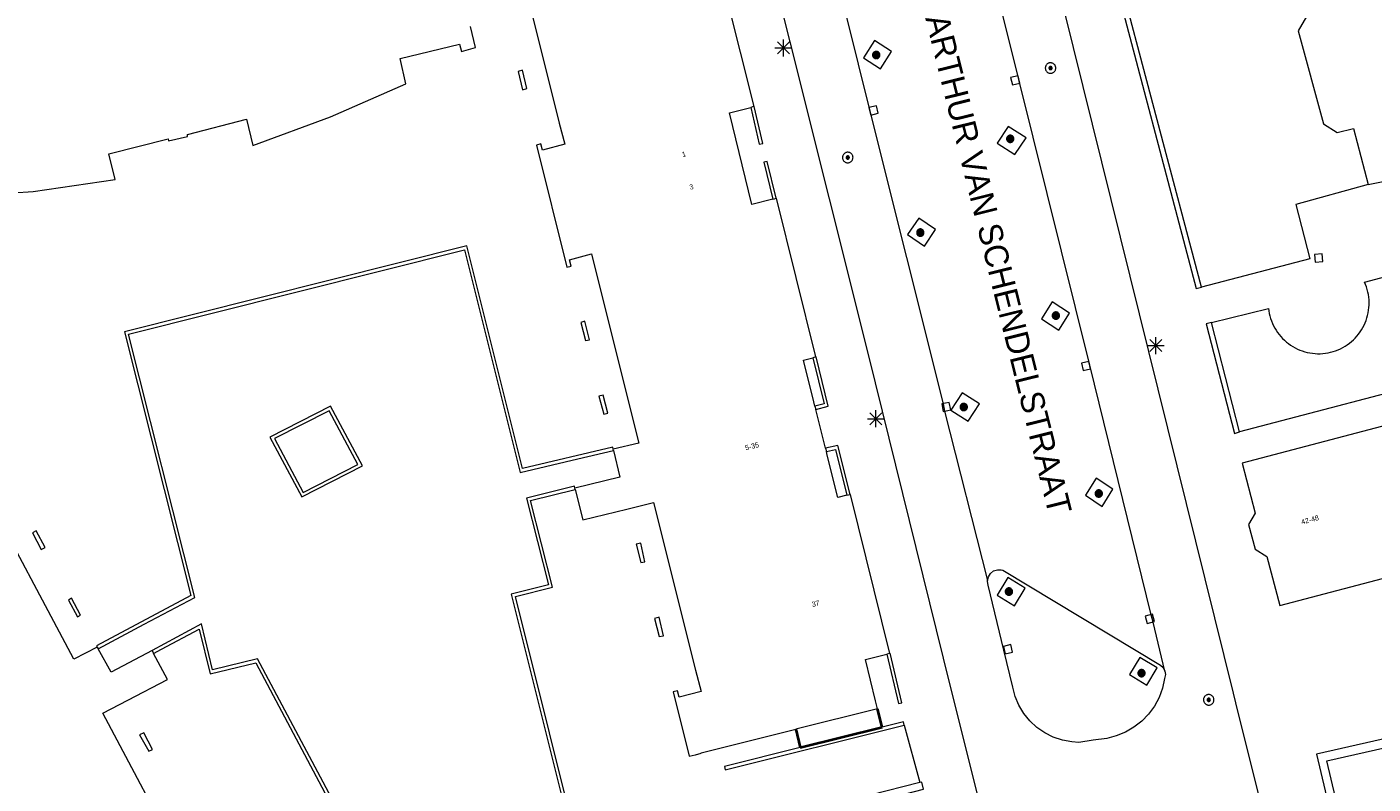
# Model space of a CAD drawing. Header units: metres. Extents: x 135779 to 137489, y 452643 to 455118.
# Tile 370 of 489: x 136590 to 136670, y 454876 to 454920. Entities that reach past the tile are written whole.
import ezdxf
from ezdxf.enums import TextEntityAlignment as Align

# ---------------------------------------------------------------- set-up
doc = ezdxf.new("R2010")
doc.units = ezdxf.units.M
for name, color, linetype, lineweight in [('KTop_GBI_Toegangstrap', 40, 'Continuous', 40), ('KTop_NAR_Huisnummer (t)', 7, 'Continuous', 13), ('KTop_NAR_Huisnummer tijdelijk (t)', 7, 'Continuous', 13), ('KTop_ORL_Weg_Straatnaam (t)', 7, 'Continuous', 13), ('KTop_PAL_Lichtmast', 40, 'Continuous', 13), ('KTop_PND_Grondvlaksituatie van BAG-pand [tachy]', 1, 'Continuous', 13), ('KTop_PUT_Inspectie- of rioolput', 15, 'Continuous', 13), ('KTop_PUT_Kolk', 15, 'Continuous', 13), ('KTop_SHD_Muur', 15, 'Continuous', 13), ('KTop_VGO_Boom', 92, 'Continuous', 13), ('KTop_WGD_Parkeervlak', 251, 'Continuous', 13), ('KTop_WGD_Rijbaan_Lokale weg', 251, 'Continuous', 13), ('KTop_WGD_Voetpad', 251, 'Continuous', 13)]:
    doc.layers.add(name, color=color, linetype=linetype, lineweight=lineweight)
doc.styles.add('Style-ROVU', font='ROVU.shx')
doc.styles.add('Style-ROVUCURSIEF', font='ROVUCURSIEF.shx')

# ---------------------------------------------------------------- blocks, each defined once
blk = doc.blocks.new('PAL_Lichtmast')
at = {"layer": 'KTop_PAL_Lichtmast'}
for p, q in [((-0.354, -0.354), (0.354, 0.354)), ((0.354, -0.354), (-0.354, 0.354)), ((0, -0.5), (0, 0.5)), ((-0.5, 0), (0.5, 0))]:
    blk.add_line(p, q, dxfattribs=at)
blk = doc.blocks.new('PUT_Kolk')
at = {"layer": 'KTop_PUT_Kolk', "flags": 128}
blk.add_lwpolyline([(0.225, -0.225), (0.225, 0.225), (-0.225, 0.225), (-0.225, -0.225), (0.225, -0.225)], dxfattribs=at)
blk = doc.blocks.new('PUT_Inspectie-_of_rioolput')
at = {"layer": 'KTop_PUT_Inspectie- of rioolput', "flags": 128}
for points in [[(0.31, 0), (0.308, 0.032), (0.303, 0.064), (0.294, 0.095), (0.283, 0.126), (0.268, 0.155), (0.25, 0.182), (0.23, 0.207), (0.207, 0.23), (0.182, 0.25), (0.154, 0.268), (0.126, 0.283), (0.095, 0.294), (0.064, 0.303), (0.032, 0.308), (0, 0.309), (-0.032, 0.308), (-0.064, 0.303), (-0.096, 0.294), (-0.126, 0.283), (-0.155, 0.268), (-0.182, 0.25), (-0.207, 0.23), (-0.23, 0.207), (-0.25, 0.182), (-0.268, 0.154), (-0.283, 0.126), (-0.294, 0.095), (-0.303, 0.064), (-0.308, 0.032), (-0.309, 0), (-0.308, -0.032), (-0.303, -0.064), (-0.294, -0.096), (-0.283, -0.126), (-0.268, -0.155), (-0.25, -0.182), (-0.23, -0.207), (-0.207, -0.23), (-0.182, -0.25), (-0.155, -0.268), (-0.126, -0.283), (-0.096, -0.294), (-0.064, -0.303), (-0.032, -0.308), (0, -0.309), (0.032, -0.308), (0.064, -0.303), (0.095, -0.294), (0.126, -0.283), (0.155, -0.268), (0.182, -0.25), (0.207, -0.23), (0.23, -0.207), (0.25, -0.182), (0.268, -0.155), (0.283, -0.126), (0.294, -0.096), (0.303, -0.064), (0.308, -0.032), (0.31, 0)], [(0.095, 0), (0.094, 0.009), (0.092, 0.019), (0.09, 0.029), (0.086, 0.038), (0.082, 0.047), (0.076, 0.055), (0.07, 0.063), (0.063, 0.07), (0.055, 0.076), (0.047, 0.082), (0.038, 0.086), (0.029, 0.09), (0.019, 0.092), (0.009, 0.094), (0, 0.094), (-0.01, 0.094), (-0.02, 0.092), (-0.029, 0.09), (-0.039, 0.086), (-0.048, 0.082), (-0.056, 0.076), (-0.064, 0.07), (-0.071, 0.063), (-0.077, 0.055), (-0.082, 0.047), (-0.087, 0.038), (-0.09, 0.029), (-0.093, 0.019), (-0.094, 0.009), (-0.095, 0), (-0.094, -0.01), (-0.093, -0.02), (-0.09, -0.029), (-0.087, -0.039), (-0.082, -0.048), (-0.077, -0.056), (-0.071, -0.064), (-0.064, -0.071), (-0.056, -0.077), (-0.047, -0.082), (-0.039, -0.087), (-0.029, -0.09), (-0.02, -0.093), (-0.01, -0.094), (0, -0.095), (0.009, -0.094), (0.019, -0.093), (0.029, -0.09), (0.038, -0.087), (0.047, -0.082), (0.055, -0.077), (0.063, -0.071), (0.07, -0.064), (0.076, -0.056), (0.082, -0.047), (0.086, -0.039), (0.09, -0.029), (0.092, -0.02), (0.094, -0.01), (0.095, 0)], [(0.035, 0), (0.034, 0.003), (0.034, 0.007), (0.033, 0.01), (0.031, 0.014), (0.03, 0.017), (0.028, 0.02), (0.026, 0.023), (0.023, 0.026), (0.02, 0.028), (0.017, 0.03), (0.014, 0.031), (0.01, 0.033), (0.007, 0.034), (0.003, 0.034), (0, 0.034), (-0.004, 0.034), (-0.007, 0.034), (-0.011, 0.033), (-0.014, 0.031), (-0.018, 0.03), (-0.021, 0.028), (-0.023, 0.026), (-0.026, 0.023), (-0.028, 0.02), (-0.03, 0.017), (-0.032, 0.014), (-0.033, 0.01), (-0.034, 0.007), (-0.035, 0.003), (-0.035, 0), (-0.035, -0.004), (-0.034, -0.007), (-0.033, -0.011), (-0.032, -0.014), (-0.03, -0.018), (-0.028, -0.021), (-0.026, -0.023), (-0.023, -0.026), (-0.021, -0.028), (-0.017, -0.03), (-0.014, -0.032), (-0.011, -0.033), (-0.007, -0.034), (-0.004, -0.035), (0, -0.035), (0.003, -0.035), (0.007, -0.034), (0.01, -0.033), (0.014, -0.032), (0.017, -0.03), (0.02, -0.028), (0.023, -0.026), (0.026, -0.023), (0.028, -0.021), (0.03, -0.017), (0.031, -0.014), (0.033, -0.011), (0.034, -0.007), (0.034, -0.004), (0.035, 0)], [(0.01, 0.02), (0.007, 0.02), (0.005, 0.021), (0.003, 0.022), (0.001, 0.022), (-0.001, 0.022), (-0.004, 0.022), (-0.006, 0.021), (-0.008, 0.02), (-0.01, 0.019), (-0.012, 0.018), (-0.014, 0.017), (-0.016, 0.015), (-0.017, 0.013), (-0.019, 0.012), (-0.02, 0.009), (-0.021, 0.007), (-0.022, 0.005), (-0.022, 0.003), (-0.022, 0.001), (-0.022, -0.001), (-0.022, -0.004), (-0.022, -0.006), (-0.021, -0.008), (-0.02, -0.01), (-0.019, -0.012), (-0.017, -0.014), (-0.016, -0.016), (-0.014, -0.017), (-0.012, -0.019), (-0.01, -0.02), (-0.008, -0.021), (-0.006, -0.022), (-0.003, -0.022), (-0.001, -0.022), (0.001, -0.022), (0.003, -0.022), (0.005, -0.022), (0.008, -0.021), (0.01, -0.02), (0.012, -0.019), (0.014, -0.017), (0.015, -0.016), (0.017, -0.014), (0.018, -0.012), (0.02, -0.01), (0.02, -0.008), (0.021, -0.006), (0.022, -0.003), (0.022, -0.001), (0.022, 0.001), (0.022, 0.003), (0.021, 0.005), (0.02, 0.008), (0.019, 0.01), (0.018, 0.012), (0.017, 0.014), (0.015, 0.015), (0.013, 0.017), (0.012, 0.018), (0.01, 0.02)]]:
    blk.add_lwpolyline(points, dxfattribs=at)
blk = doc.blocks.new('VGO_Boom')
at = {"layer": 'KTop_VGO_Boom', "flags": 128}
for points in [[(0.215, 0), (0.214, 0.022), (0.21, 0.045), (0.204, 0.066), (0.196, 0.087), (0.186, 0.108), (0.174, 0.126), (0.16, 0.144), (0.144, 0.16), (0.126, 0.174), (0.107, 0.186), (0.087, 0.196), (0.066, 0.204), (0.045, 0.21), (0.022, 0.214), (-0.001, 0.215), (-0.023, 0.214), (-0.045, 0.21), (-0.067, 0.204), (-0.088, 0.196), (-0.108, 0.186), (-0.127, 0.174), (-0.144, 0.16), (-0.16, 0.144), (-0.174, 0.126), (-0.187, 0.107), (-0.197, 0.087), (-0.205, 0.066), (-0.211, 0.045), (-0.214, 0.022), (-0.215, -0.001), (-0.214, -0.023), (-0.211, -0.045), (-0.205, -0.067), (-0.197, -0.088), (-0.187, -0.108), (-0.174, -0.127), (-0.16, -0.144), (-0.144, -0.16), (-0.127, -0.174), (-0.108, -0.187), (-0.088, -0.197), (-0.067, -0.205), (-0.045, -0.211), (-0.023, -0.214), (0, -0.215), (0.022, -0.214), (0.045, -0.211), (0.066, -0.205), (0.087, -0.197), (0.108, -0.187), (0.126, -0.174), (0.144, -0.16), (0.16, -0.144), (0.174, -0.127), (0.186, -0.108), (0.196, -0.088), (0.204, -0.067), (0.21, -0.045), (0.214, -0.023), (0.215, -0.001)], [(0.155, 0), (0.154, 0.016), (0.152, 0.032), (0.147, 0.048), (0.142, 0.063), (0.134, 0.078), (0.125, 0.091), (0.115, 0.104), (0.104, 0.115), (0.091, 0.125), (0.077, 0.134), (0.063, 0.142), (0.048, 0.147), (0.032, 0.152), (0.016, 0.154), (-0.001, 0.155), (-0.017, 0.154), (-0.033, 0.152), (-0.048, 0.147), (-0.064, 0.142), (-0.078, 0.134), (-0.092, 0.125), (-0.104, 0.115), (-0.116, 0.104), (-0.126, 0.091), (-0.135, 0.077), (-0.142, 0.063), (-0.148, 0.048), (-0.152, 0.032), (-0.155, 0.016), (-0.155, -0.001), (-0.155, -0.017), (-0.152, -0.033), (-0.148, -0.048), (-0.142, -0.064), (-0.135, -0.078), (-0.126, -0.092), (-0.116, -0.104), (-0.104, -0.116), (-0.092, -0.126), (-0.078, -0.135), (-0.064, -0.142), (-0.048, -0.148), (-0.033, -0.152), (-0.017, -0.155), (0, -0.155), (0.016, -0.155), (0.032, -0.152), (0.048, -0.148), (0.063, -0.142), (0.078, -0.135), (0.091, -0.126), (0.104, -0.116), (0.115, -0.104), (0.125, -0.092), (0.134, -0.078), (0.142, -0.064), (0.147, -0.048), (0.152, -0.033), (0.154, -0.017), (0.155, -0.001)], [(0.095, 0), (0.094, 0.01), (0.093, 0.02), (0.09, 0.029), (0.087, 0.039), (0.082, 0.048), (0.077, 0.056), (0.071, 0.064), (0.064, 0.071), (0.056, 0.077), (0.047, 0.082), (0.039, 0.087), (0.029, 0.09), (0.02, 0.093), (0.01, 0.094), (-0.001, 0.095), (-0.01, 0.094), (-0.02, 0.093), (-0.03, 0.09), (-0.039, 0.087), (-0.048, 0.082), (-0.056, 0.077), (-0.064, 0.071), (-0.071, 0.064), (-0.077, 0.056), (-0.083, 0.047), (-0.087, 0.039), (-0.091, 0.029), (-0.093, 0.02), (-0.095, 0.01), (-0.095, -0.001), (-0.095, -0.01), (-0.093, -0.02), (-0.091, -0.03), (-0.087, -0.039), (-0.083, -0.048), (-0.077, -0.056), (-0.071, -0.064), (-0.064, -0.071), (-0.056, -0.077), (-0.048, -0.083), (-0.039, -0.087), (-0.03, -0.091), (-0.02, -0.093), (-0.01, -0.095), (0, -0.095), (0.01, -0.095), (0.02, -0.093), (0.029, -0.091), (0.039, -0.087), (0.048, -0.083), (0.056, -0.077), (0.064, -0.071), (0.071, -0.064), (0.077, -0.056), (0.082, -0.048), (0.087, -0.039), (0.09, -0.03), (0.093, -0.02), (0.094, -0.01), (0.095, -0.001)], [(0.035, 0), (0.035, 0.004), (0.034, 0.007), (0.033, 0.011), (0.032, 0.014), (0.03, 0.018), (0.028, 0.021), (0.026, 0.023), (0.023, 0.026), (0.021, 0.028), (0.017, 0.03), (0.014, 0.032), (0.011, 0.033), (0.007, 0.034), (0.004, 0.035), (-0.001, 0.035), (-0.004, 0.035), (-0.008, 0.034), (-0.011, 0.033), (-0.015, 0.032), (-0.018, 0.03), (-0.021, 0.028), (-0.024, 0.026), (-0.027, 0.023), (-0.029, 0.021), (-0.031, 0.017), (-0.032, 0.014), (-0.034, 0.011), (-0.035, 0.007), (-0.035, 0.004), (-0.035, -0.001), (-0.035, -0.004), (-0.035, -0.008), (-0.034, -0.011), (-0.032, -0.015), (-0.031, -0.018), (-0.029, -0.021), (-0.027, -0.024), (-0.024, -0.027), (-0.021, -0.029), (-0.018, -0.031), (-0.015, -0.032), (-0.011, -0.034), (-0.008, -0.035), (-0.004, -0.035), (0, -0.035), (0.004, -0.035), (0.007, -0.035), (0.011, -0.034), (0.014, -0.032), (0.018, -0.031), (0.021, -0.029), (0.023, -0.027), (0.026, -0.024), (0.028, -0.021), (0.03, -0.018), (0.032, -0.015), (0.033, -0.011), (0.034, -0.008), (0.035, -0.004), (0.035, 0)]]:
    blk.add_lwpolyline(points, dxfattribs=at)

msp = doc.modelspace()

# ---------------------------------------------------------------- linework, layer by layer
at = {"layer": 'KTop_GBI_Toegangstrap', "flags": 128}
for points in [[(136640.859, 454879.136), (136640.589, 454880.22)], [(136635.769, 454879.017), (136636.039, 454877.935)], [(136636.039, 454877.935), (136640.859, 454879.136)]]:
    msp.add_lwpolyline(points, dxfattribs=at)
at = {"layer": 'KTop_PND_Grondvlaksituatie van BAG-pand [tachy]', "flags": 128}
for points in [[(136633.31, 454915.72), (136627.68, 454938.17), (136615.13, 454935.06), (136615.14, 454935.02)], [(136665.98, 454924.62), (136666.78, 454921.55), (136666.73, 454921.54), (136666.79, 454921.3), (136665.87, 454921.04), (136665.39, 454920.19), (136666.88, 454914.7), (136667.69, 454914.19), (136668.65, 454914.42), (136669.52, 454911.13)], [(136619.59, 454923.74), (136621.83, 454914.75), (136622.16, 454913.5), (136620.84, 454913.15), (136620.74, 454913.52), (136620.49, 454913.45), (136622.27, 454906.26), (136622.52, 454906.32), (136622.43, 454906.69), (136623.72, 454907.03), (136624.05, 454905.76), (136626.51, 454895.88), (136625.01, 454895.52)], [(136585.99, 454910.4), (136590.82, 454910.71), (136595.64, 454911.42), (136595.28, 454912.94), (136598.77, 454913.81), (136598.8, 454913.7), (136599.92, 454913.96), (136599.91, 454914.08), (136603.39, 454914.97), (136603.76, 454913.43), (136608.34, 454915.11), (136612.79, 454917.06), (136612.44, 454918.55), (136615.95, 454919.39), (136616.06, 454918.97), (136616.89, 454919.21), (136616.605, 454920.437)], [(136619.41, 454917.79), (136619.66, 454916.71), (136619.91, 454916.78), (136619.66, 454917.86), (136619.41, 454917.79)], [(136634.409, 454910.263), (136633.19, 454909.95), (136631.86, 454915.36), (136633.117, 454915.672)], [(136633.31, 454915.72), (136633.213, 454915.696), (136633.117, 454915.672)], [(136669.52, 454911.13), (136670.49, 454911.33), (136671.28, 454908.38), (136672.38, 454908.65), (136672.986, 454906.352)], [(136634.409, 454910.263), (136634.508, 454910.289), (136634.607, 454910.314)], [(136636.96, 454900.96), (136634.63, 454910.32), (136634.607, 454910.314)], [(136623.09, 454903), (136623.37, 454901.92), (136623.61, 454901.97), (136623.33, 454903.06), (136623.09, 454903)], [(136636.899, 454898.057), (136636.837, 454898.309), (136636.23, 454900.78), (136636.781, 454900.916)], [(136636.96, 454900.96), (136636.781, 454900.916)], [(136674.688, 454899.892), (136675.15, 454898.14), (136662.09, 454894.7), (136662.86, 454891.76), (136662.46, 454891.09), (136662.85, 454889.63), (136663.55, 454889.2), (136664.31, 454886.3), (136671.476, 454888.184), (136673.894, 454888.82), (136678.024, 454889.906), (136680.425, 454890.537), (136687.71, 454892.453), (136690.123, 454893.087), (136693.811, 454894.057), (136696.274, 454894.705), (136696.37, 454894.73), (136696.55, 454894.01), (136701.42, 454895.3)], [(136624.45, 454897.58), (136624.69, 454897.64), (136624.41, 454898.71), (136624.17, 454898.65), (136624.45, 454897.58)], [(136636.899, 454898.057), (136636.948, 454897.859)], [(136637.523, 454895.587), (136636.948, 454897.859)], [(136594.59, 454883.85), (136593.22, 454883.14), (136587.82, 454893.25), (136589, 454893.88), (136589.18, 454893.55), (136589.41, 454893.67), (136587.56, 454897.13), (136587.23, 454896.95), (136587.24, 454896.93), (136577.46, 454891.72), (136577.665, 454891.34), (136578.88, 454889.09), (136577.763, 454888.484)], [(136625.026, 454895.449), (136625.39, 454893.88), (136622.75, 454893.22)], [(136625.026, 454895.449), (136625.01, 454895.52)], [(136637.523, 454895.587), (136637.573, 454895.389)], [(136638.782, 454892.802), (136638.26, 454892.68), (136637.627, 454895.179), (136637.573, 454895.389)], [(136622.769, 454893.144), (136622.75, 454893.22)], [(136622.769, 454893.144), (136623.21, 454891.35), (136625.806, 454891.984), (136627.39, 454892.37), (136629.86, 454882.5), (136630.19, 454881.23), (136628.89, 454880.9), (136628.79, 454881.27), (136628.54, 454881.21), (136629.48, 454877.42), (136629.84, 454877.5), (136629.84, 454877.51), (136629.85, 454877.513), (136630.195, 454877.6), (136630.189, 454877.625), (136635.769, 454879.017)], [(136638.782, 454892.802), (136638.981, 454892.848)], [(136641.31, 454883.48), (136638.99, 454892.85), (136638.981, 454892.848)], [(136591.29, 454889.6), (136591.513, 454889.722), (136590.994, 454890.712), (136590.77, 454890.59), (136591.29, 454889.6)], [(136626.63, 454888.85), (136626.88, 454888.89), (136626.63, 454889.98), (136626.37, 454889.93), (136626.63, 454888.85)], [(136592.89, 454886.62), (136593.42, 454885.63), (136593.599, 454885.741), (136593.078, 454886.736), (136592.89, 454886.62)], [(136627.45, 454885.55), (136627.72, 454884.47), (136627.97, 454884.52), (136627.71, 454885.62), (136627.45, 454885.55)], [(136594.59, 454883.85), (136594.648, 454883.747)], [(136597.82, 454883.66), (136595.42, 454882.38), (136594.648, 454883.747)], [(136597.82, 454883.66), (136597.916, 454883.479)], [(136597.603, 454864.364), (136602.748, 454867.123), (136603.06, 454867.29), (136603.07, 454867.26), (136603.4, 454867.44), (136601.54, 454870.89), (136601.31, 454870.77), (136601.49, 454870.43), (136600.29, 454869.81), (136599.7, 454870.96), (136594.92, 454879.95), (136596.395, 454880.72), (136598.73, 454881.94), (136597.916, 454883.479)], [(136640.589, 454880.22), (136640.477, 454880.682), (136639.88, 454883.12), (136641.143, 454883.438)], [(136641.31, 454883.48), (136641.143, 454883.438)], [(136640.589, 454880.22), (136635.769, 454879.017)], [(136597.64, 454877.71), (136597.857, 454877.819), (136597.33, 454878.81), (136597.09, 454878.69), (136597.64, 454877.71)]]:
    msp.add_lwpolyline(points, dxfattribs=at)
at = {"layer": 'KTop_SHD_Muur', "flags": 128}
for points in [[(136654.47, 454924.83), (136654.16, 454924.75), (136659.38, 454905), (136659.69, 454905.081)], [(136659.69, 454905.081), (136654.47, 454924.83)], [(136633.117, 454915.672), (136633.62, 454913.5), (136633.82, 454913.54), (136633.31, 454915.72)], [(136634.607, 454910.314), (136634.09, 454912.49), (136633.89, 454912.45), (136634.409, 454910.263)], [(136625.01, 454895.52), (136624.979, 454895.635), (136619.66, 454894.39), (136616.38, 454907.51), (136596.19, 454902.45), (136600.102, 454886.893), (136594.551, 454883.92), (136594.59, 454883.85)], [(136594.648, 454883.747), (136597.35, 454885.2), (136600.339, 454886.786), (136596.43, 454902.31), (136616.24, 454907.27), (136619.52, 454894.15), (136622.93, 454894.96), (136625.026, 454895.449)], [(136660.271, 454902.986), (136659.96, 454902.91), (136661.629, 454896.455), (136661.939, 454896.537)], [(136661.939, 454896.537), (136660.271, 454902.986)], [(136636.781, 454900.916), (136637.45, 454898.19), (136636.899, 454898.057)], [(136636.948, 454897.859), (136637.69, 454898.05), (136636.979, 454900.965), (136636.96, 454900.96)], [(136606.65, 454892.71), (136610.23, 454894.536), (136608.343, 454898.068), (136604.77, 454896.24), (136606.65, 454892.71)], [(136606.73, 454892.97), (136609.95, 454894.624), (136608.257, 454897.793), (136605.05, 454896.16), (136606.73, 454892.97)], [(136638.981, 454892.848), (136638.25, 454895.74), (136637.523, 454895.587)], [(136637.573, 454895.389), (136638.11, 454895.5), (136638.782, 454892.802)], [(136622.75, 454893.22), (136622.72, 454893.343), (136619.89, 454892.63), (136621.19, 454887.52), (136619, 454886.97), (136623.106, 454870.554)], [(136643.083, 454875.868), (136631.38, 454872.889), (136630.99, 454872.79), (136631.01, 454872.705), (136623.266, 454870.755), (136619.24, 454886.83), (136621.43, 454887.38), (136620.13, 454892.49), (136622.769, 454893.144)], [(136612.829, 454866.652), (136612.76, 454866.78), (136604.04, 454883.17), (136601.38, 454882.51), (136600.73, 454885.22), (136597.82, 454883.66)], [(136597.916, 454883.479), (136598.374, 454883.74), (136600.59, 454884.92), (136601.24, 454882.27), (136603.94, 454882.93), (136612.575, 454866.682), (136605.53, 454862.95), (136605.45, 454863.07), (136605.045, 454862.848), (136594.414, 454857.143)], [(136641.143, 454883.438), (136641.83, 454880.53), (136642.03, 454880.57), (136641.34, 454883.488), (136641.31, 454883.48)], [(136680.428, 454880.702), (136666.46, 454877.54), (136670.1, 454862.15), (136673.73, 454862.96), (136673.705, 454863.049)], [(136673.608, 454863.459), (136670.48, 454862.77), (136667.08, 454877.14), (136680.03, 454880.07), (136680.44, 454878.355)], [(136636.039, 454877.935), (136631.56, 454876.82), (136631.6, 454876.62), (136642.16, 454879.25)], [(136642.16, 454879.25), (136642.12, 454879.45), (136640.859, 454879.136)], [(136641.551, 454875.032), (136643.31, 454875.48), (136643.21, 454875.9), (136643.083, 454875.868)]]:
    msp.add_lwpolyline(points, dxfattribs=at)
at = {"layer": 'KTop_WGD_Parkeervlak', "flags": 128}
for points in [[(136639.77, 454918.59), (136640.77, 454917.94), (136641.41, 454918.96), (136640.41, 454919.61), (136639.77, 454918.59)], [(136648.69, 454912.9), (136649.35, 454913.88), (136648.3, 454914.55), (136647.64, 454913.57), (136648.69, 454912.9)], [(136643.35, 454907.49), (136644.01, 454908.47), (136643.02, 454909.15), (136642.36, 454908.17), (136643.35, 454907.49)], [(136651.27, 454902.53), (136651.9, 454903.54), (136650.89, 454904.21), (136650.26, 454903.2), (136651.27, 454902.53)], [(136645.59, 454898.84), (136644.92, 454897.83), (136645.93, 454897.18), (136646.6, 454898.19), (136645.59, 454898.84)], [(136652.85, 454892.81), (136653.84, 454892.15), (136654.47, 454893.16), (136653.48, 454893.82), (136652.85, 454892.81)]]:
    msp.add_lwpolyline(points, dxfattribs=at)
at = {"layer": 'KTop_WGD_Rijbaan_Lokale weg', "flags": 128}
for points in [[(136678.06, 454814.93), (136668.61, 454852.89), (136661.723, 454880.565), (136661.58, 454881.14), (136651.05, 454923.66), (136647.038, 454939.833), (136645.981, 454944.124), (136645.742, 454945.061), (136645.511, 454946.069)], [(136630.055, 454940.912), (136635.43, 454919.53), (136640.05, 454901.02), (136644.86, 454881.62), (136646.194, 454876.276), (136658.96, 454825.14), (136665, 454800.81)], [(136634.09, 454939.95), (136634.045, 454939.938), (136636.71, 454929.25), (136640.14, 454915.44), (136644.458, 454898.198), (136644.548, 454897.758), (136647.076, 454887.776)], [(136657.533, 454882.443), (136656.833, 454885.328), (136656.719, 454885.764), (136653.1, 454900.48), (136648.93, 454917.32), (136645.34, 454931.7), (136643.689, 454938.373)], [(136657.533, 454882.443), (136657.56, 454882.23), (136657.54, 454882.17), (136657.517, 454881.998), (136657.391, 454881.43), (136657.187, 454880.885), (136656.911, 454880.373), (136656.568, 454879.904), (136656.163, 454879.486), (136655.705, 454879.127), (136655.202, 454878.835), (136654.663, 454878.615), (136654.1, 454878.47), (136653.311, 454878.359), (136652.46, 454878.24), (136652.044, 454878.264), (136651.489, 454878.365), (136650.953, 454878.544), (136650.448, 454878.796), (136649.984, 454879.118), (136649.569, 454879.501), (136649.214, 454879.94), (136648.923, 454880.424), (136648.704, 454880.944), (136648.56, 454881.49), (136648.04, 454883.67), (136647.12, 454887.5), (136647.075, 454887.729), (136647.076, 454887.776)]]:
    msp.add_lwpolyline(points, dxfattribs=at)
at = {"layer": 'KTop_WGD_Voetpad', "flags": 128}
for points in [[(136669.52, 454911.13), (136665.25, 454909.94), (136666.08, 454906.74), (136659.69, 454905.081)], [(136660.271, 454902.986), (136663.64, 454903.81), (136663.657, 454903.68), (136663.684, 454903.529), (136663.719, 454903.378), (136663.761, 454903.23), (136663.812, 454903.084), (136663.869, 454902.941), (136663.934, 454902.801), (136664.007, 454902.665), (136664.086, 454902.533), (136664.172, 454902.405), (136664.264, 454902.281), (136664.363, 454902.163), (136664.468, 454902.049), (136664.578, 454901.942), (136664.694, 454901.84), (136664.815, 454901.744), (136664.941, 454901.655), (136665.071, 454901.573), (136665.206, 454901.497), (136665.344, 454901.428), (136665.485, 454901.367), (136665.63, 454901.313), (136665.777, 454901.267), (136665.926, 454901.228), (136666.078, 454901.197), (136666.23, 454901.174), (136666.384, 454901.159), (136666.538, 454901.152), (136666.692, 454901.153), (136666.846, 454901.162), (136666.999, 454901.178), (136667.151, 454901.203), (136667.302, 454901.236), (136667.451, 454901.276), (136667.598, 454901.324), (136667.742, 454901.38), (136667.882, 454901.443), (136668.02, 454901.513), (136668.153, 454901.59), (136668.283, 454901.674), (136668.407, 454901.765), (136668.527, 454901.862), (136668.642, 454901.965), (136668.751, 454902.074), (136668.855, 454902.188), (136668.952, 454902.308), (136669.043, 454902.432), (136669.128, 454902.561), (136669.206, 454902.695), (136669.276, 454902.832), (136669.34, 454902.972), (136669.396, 454903.116), (136669.445, 454903.262), (136669.485, 454903.411), (136669.519, 454903.562), (136669.544, 454903.714), (136669.561, 454903.867), (136669.571, 454904.021), (136669.572, 454904.175), (136669.566, 454904.329), (136669.551, 454904.483), (136669.529, 454904.636), (136669.498, 454904.787), (136669.46, 454904.936), (136669.414, 454905.084), (136669.361, 454905.228), (136669.3, 454905.37), (136672.986, 454906.352)], [(136674.688, 454899.892), (136661.939, 454896.537)], [(136647.076, 454887.776), (136647.127, 454888.003), (136647.251, 454888.201), (136647.434, 454888.345), (136647.654, 454888.419), (136647.887, 454888.415), (136647.98, 454888.39), (136657.273, 454882.796), (136657.431, 454882.644), (136657.533, 454882.443)], [(136647.64, 454886.91), (136648.66, 454886.29), (136649.3, 454887.33), (136648.28, 454887.95), (136647.64, 454886.91)], [(136656.06, 454883.24), (136655.44, 454882.23), (136656.46, 454881.62), (136657.08, 454882.63), (136656.06, 454883.24)], [(136642.16, 454879.25), (136643.083, 454875.868)]]:
    msp.add_lwpolyline(points, dxfattribs=at)

# ---------------------------------------------------------------- block references
at = {"layer": 'KTop_PAL_Lichtmast'}
for p in [(136635.041, 454919.18), (136656.998, 454901.626), (136640.491, 454897.32)]:
    msp.add_blockref('PAL_Lichtmast', p, dxfattribs=at)
at = {"layer": 'KTop_PUT_Inspectie- of rioolput'}
for p, rotation in [((136650.791, 454917.991), 13.90934975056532), ((136638.836, 454912.717), 194.0143915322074), ((136660.116, 454880.746), 285.4403636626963)]:
    msp.add_blockref('PUT_Inspectie-_of_rioolput', p, dxfattribs=dict(at, rotation=rotation))
at = {"layer": 'KTop_PUT_Kolk'}
for p, rotation in [((136648.712, 454917.266), 14.01749177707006), ((136640.36, 454915.496), 193.9483515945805), ((136666.602, 454906.791), 185.5801533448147), ((136652.883, 454900.427), 13.90808312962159), ((136644.642, 454898.011), 191.5601308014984), ((136656.646, 454885.526), 14.65296647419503), ((136648.283, 454883.728), 193.4243700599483)]:
    msp.add_blockref('PUT_Kolk', p, dxfattribs=dict(at, rotation=rotation))
at = {"layer": 'KTop_VGO_Boom'}
for p in [(136640.514, 454918.759), (136648.414, 454913.819), (136643.114, 454908.289), (136651.104, 454903.399), (136645.674, 454898.009), (136653.634, 454892.909), (136648.334, 454887.129), (136656.154, 454882.319)]:
    msp.add_blockref('VGO_Boom', p, dxfattribs=at)

# ---------------------------------------------------------------- texts
at = {"layer": 'KTop_NAR_Huisnummer (t)', "style": 'Style-ROVU'}
for s, rotation, p in [('1', 13.8, (136629.288, 454912.942)), ('3', 13.8, (136629.728, 454911.014)), ('5-35', 14.2, (136633.593, 454895.798)), ('37', 13.9, (136637.166, 454886.473))]:
    msp.add_text(s, height=0.3, rotation=rotation, dxfattribs=at).set_placement(p, align=Align.MIDDLE_RIGHT)
at = {"layer": 'KTop_NAR_Huisnummer tijdelijk (t)', "style": 'Style-ROVUCURSIEF'}
msp.add_text('42-48', height=0.3, rotation=15, dxfattribs=at).set_placement((136665.572, 454891.223), align=Align.MIDDLE_LEFT)
at = {"layer": 'KTop_ORL_Weg_Straatnaam (t)', "style": 'Style-ROVU'}
msp.add_text('ARTHUR VAN SCHENDELSTRAAT', height=1.4, rotation=283.95282, dxfattribs=at).set_placement((136643.399, 454920.944))

doc.saveas('drawing.dxf')
